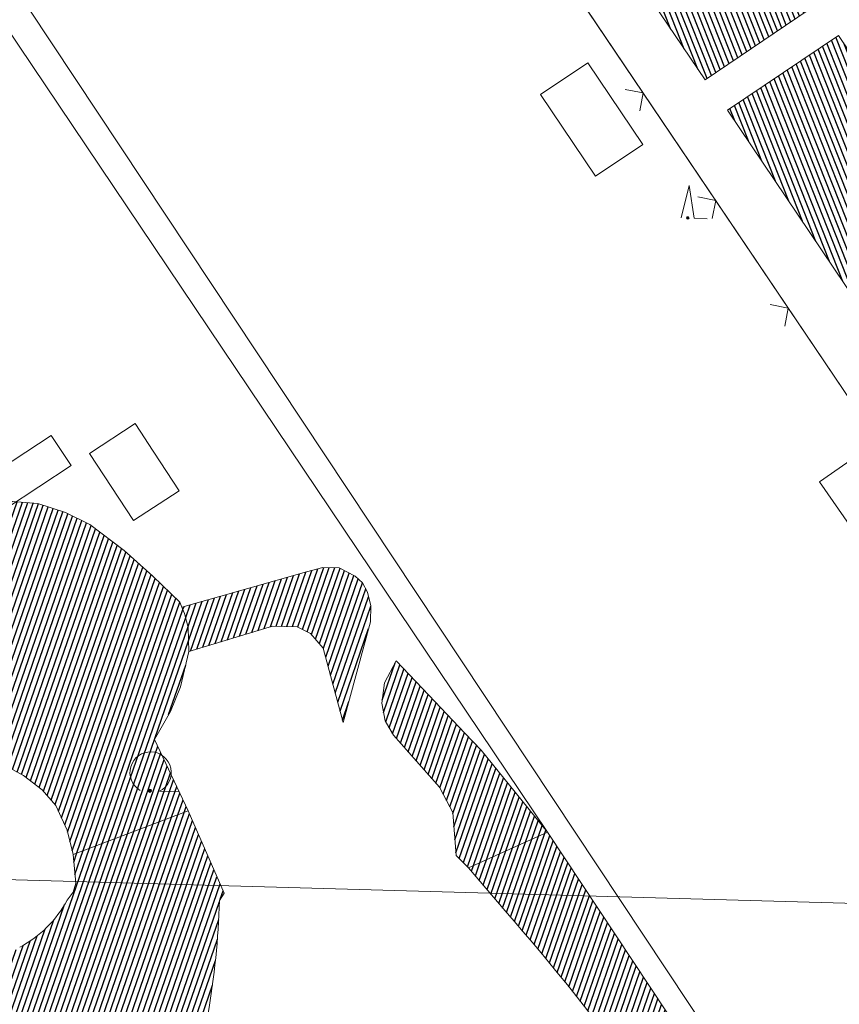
# Model space of a CAD drawing. Header units: metres. Extents: x 345144 to 348639, y 5629211 to 5635235.
# Tile 933 of 1056: x 347504 to 347535, y 5630944 to 5630982. Entities that reach past the tile are written whole.
import ezdxf

# ---------------------------------------------------------------- set-up
doc = ezdxf.new("R2010")
doc.units = ezdxf.units.M
doc.header["$MEASUREMENT"] = 0
for name, color, linetype in [('028 Geländeform', 7, 'Continuous'), ('081-083 Topographie', 7, 'Continuous'), ('ALLG Pseudo-Topographie', 7, 'Continuous'), ('AX Flurstück', 7, 'Continuous'), ('AX Gebäude', 7, 'Continuous'), ('Blatt', 7, 'Continuous'), ('Definitionslinie', 7, 'Continuous')]:
    doc.layers.add(name, color=color, linetype=linetype)
pattern_1 = [(250.9552151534, (0, 0), (0.1890527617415, -0.065261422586), [])]
pattern_2 = [(111.5294117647, (0, 0), (-0.186045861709, -0.07339575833), [])]

# ---------------------------------------------------------------- blocks, each defined once
blk = doc.blocks.new('alk_7100_nrwx2')
at = {"true_color": 0x2e2e2e}
h = blk.add_hatch(color=250, dxfattribs=at)
edge = h.paths.add_edge_path(flags=0)
edge.add_arc((0.024073, -0.597267), 0.057254, 180, 360, ccw=False)
edge.add_arc((0.024073, -0.597267), 0.057255, 0, 180, ccw=False)
at = {"color": 250, "lineweight": 5, "true_color": 0x2e2e2e, "flags": 128}
blk.add_lwpolyline([(0.349382, -0.597267), (1, -0.597267)], dxfattribs=at)
at = {"color": 250, "lineweight": 5, "true_color": 0x2e2e2e}
for centre, radius, start, end in [((0.024073, 0.012362), 0.690995, -61.9148169, -118.0851831), ((0.024073, -0.597267), 0.057255, 0, 180), ((0.024073, -0.597267), 0.057254, 180, 0)]:
    blk.add_arc(centre, radius, start, end, dxfattribs=at)
blk = doc.blocks.new('alk_7200_nrwx2')
at = {"true_color": 0x2e2e2e}
h = blk.add_hatch(color=250, dxfattribs=at)
edge = h.paths.add_edge_path(flags=0)
edge.add_arc((-0.020544, -0.388118), 0.055525, 180, 360, ccw=False)
edge.add_arc((-0.020544, -0.388118), 0.055525, 0, 180, ccw=False)
at = {"color": 250, "lineweight": 5, "true_color": 0x2e2e2e, "flags": 128}
blk.add_lwpolyline([(-0.298168, -0.388118), (-0.020544, 1), (0.257079, -0.388118), (0.812326, -0.388118)], dxfattribs=at)
blk.add_lwpolyline([(-0.298168, -0.388118), (-0.020544, 1), (0.257079, -0.388118), (0.812326, -0.388118)], dxfattribs=at)
at = {"color": 250, "lineweight": 5, "true_color": 0x2e2e2e}
for start, end in [(0, 180), (180, 0)]:
    blk.add_arc((-0.020544, -0.388118), 0.055525, start, end, dxfattribs=at)

msp = doc.modelspace()

# ---------------------------------------------------------------- hatches: boundary and pattern name
at = {"layer": '028 Geländeform', "true_color": 0xb27500}
h = msp.add_hatch(dxfattribs=at)
h.set_pattern_fill('_USER', color=44, scale=0.2, angle=250.9552152, style=0, pattern_type=0)
h.set_pattern_definition(pattern_1)
h.paths.add_polyline_path([(347510.068, 5630950.999), (347505.627, 5630949.32), (347505.627, 5630949.32), (347505.401, 5630950.251), (347505.401, 5630950.251), (347504.97, 5630951.208), (347504.97, 5630951.208), (347504.444, 5630951.808), (347504.444, 5630951.808), (347503.718, 5630952.364), (347503.718, 5630952.364), (347502.627, 5630952.953), (347502.627, 5630952.953), (347501.918, 5630953.146), (347501.918, 5630953.146), (347500.766, 5630953.149), (347500.766, 5630953.149), (347499.862, 5630952.688), (347499.862, 5630952.688), (347499.156, 5630952.03), (347499.156, 5630952.03), (347498.375, 5630950.95), (347498.375, 5630950.95), (347497.767, 5630949.771), (347497.767, 5630949.771), (347497.555, 5630948.814), (347497.555, 5630948.814), (347485.384, 5630949.787), (347485.384, 5630949.787), (347485.039, 5630950.514), (347485.039, 5630950.514), (347485.127, 5630951.418), (347485.127, 5630951.418), (347485.687, 5630952.662), (347485.687, 5630952.662), (347488.07, 5630955.76), (347488.07, 5630955.76), (347488.751, 5630956.439), (347488.751, 5630956.439), (347490.608, 5630958.089), (347490.608, 5630958.089), (347492.637, 5630959.575), (347492.637, 5630959.575), (347494.934, 5630960.948), (347494.934, 5630960.948), (347497.7, 5630962.126), (347497.7, 5630962.126), (347498.881, 5630962.565), (347498.881, 5630962.565), (347500.435, 5630962.93), (347500.435, 5630962.93), (347501.609, 5630963.037), (347501.609, 5630963.037), (347502.833, 5630962.967), (347502.833, 5630962.967), (347504.268, 5630962.855), (347504.268, 5630962.855), (347505.335, 5630962.502), (347505.335, 5630962.502), (347506.271, 5630962.042), (347506.271, 5630962.042), (347507.593, 5630961.037), (347507.593, 5630961.037), (347508.703, 5630960.05), (347508.703, 5630960.05), (347509.744, 5630959.05), (347509.744, 5630959.05), (347509.824, 5630958.86), (347509.824, 5630958.86), (347509.928, 5630958.61), (347509.928, 5630958.61), (347510.07, 5630958.071), (347510.07, 5630958.071), (347510.093, 5630957.143), (347510.093, 5630957.143), (347509.772, 5630955.776), (347509.772, 5630955.776), (347509.381, 5630954.835), (347509.381, 5630954.835), (347508.773, 5630953.758), (347508.773, 5630953.758)], flags=0)
h = msp.add_hatch(dxfattribs=at)
h.set_pattern_fill('_USER', color=44, scale=0.2, angle=250.9552152, style=0, pattern_type=0)
h.set_pattern_definition(pattern_1)
h.paths.add_polyline_path([(347510.093, 5630957.143), (347510.07, 5630958.071), (347510.07, 5630958.071), (347509.928, 5630958.61), (347509.928, 5630958.61), (347509.824, 5630958.86), (347509.824, 5630958.86), (347511.318, 5630959.283), (347511.318, 5630959.283), (347514.625, 5630960.217), (347514.625, 5630960.217), (347515.256, 5630960.383), (347515.256, 5630960.383), (347515.882, 5630960.375), (347515.882, 5630960.375), (347516.494, 5630960.052), (347516.494, 5630960.052), (347516.784, 5630959.791), (347516.784, 5630959.791), (347516.972, 5630959.436), (347516.972, 5630959.436), (347517.103, 5630958.899), (347517.103, 5630958.899), (347517.087, 5630958.293), (347517.087, 5630958.293), (347516.036, 5630954.402), (347516.036, 5630954.402), (347515.272, 5630957.279), (347515.272, 5630957.279), (347514.784, 5630957.836), (347514.784, 5630957.836), (347514.27, 5630958.098), (347514.27, 5630958.098), (347513.309, 5630958.121), (347513.309, 5630958.121)], flags=0)
h = msp.add_hatch(dxfattribs=at)
h.set_pattern_fill('_USER', color=44, scale=0.2, angle=250.9552152, style=0, pattern_type=0)
h.set_pattern_definition(pattern_1)
h.paths.add_polyline_path([(347523.909, 5630950.18), (347520.87, 5630948.807), (347520.87, 5630948.807), (347520.385, 5630949.286), (347520.385, 5630949.286), (347520.262, 5630950.944), (347520.262, 5630950.944), (347519.745, 5630951.911), (347519.745, 5630951.911), (347517.972, 5630953.922), (347517.972, 5630953.922), (347517.649, 5630954.474), (347517.649, 5630954.474), (347517.53, 5630955.147), (347517.53, 5630955.147), (347517.625, 5630955.932), (347517.625, 5630955.932), (347518.081, 5630956.782), (347518.081, 5630956.782), (347519.337, 5630955.46), (347519.337, 5630955.46), (347520.723, 5630954.001), (347520.723, 5630954.001), (347521.355, 5630953.335), (347521.355, 5630953.335), (347522.443, 5630951.99), (347522.443, 5630951.99)], flags=0)
h = msp.add_hatch(dxfattribs=at)
h.set_pattern_fill('_USER', color=44, scale=0.2, angle=250.9552152, style=0, pattern_type=0)
h.set_pattern_definition(pattern_1)
edge = h.paths.add_edge_path(flags=0)
edge.add_line((347485.384, 5630949.787), (347497.555, 5630948.814))
edge.add_line((347497.555, 5630948.814), (347497.555, 5630948.814))
edge.add_line((347497.555, 5630948.814), (347497.451, 5630948.083))
edge.add_line((347497.451, 5630948.083), (347497.451, 5630948.083))
edge.add_line((347497.451, 5630948.083), (347497.559, 5630947.829))
edge.add_arc((347501.887, 5630949.148), 4.524527, 196.9491089, 244.086331)
edge.add_arc((347501.029, 5630949.322), 4.388076, 255.2258659, 305.4208376)
edge.add_line((347503.573, 5630945.745), (347503.7215, 5630945.824125))
edge.add_line((347503.7215, 5630945.824125), (347503.861406, 5630945.911891))
edge.add_line((347503.861406, 5630945.911891), (347504.001313, 5630945.999656))
edge.add_line((347504.001313, 5630945.999656), (347504.132625, 5630946.096063))
edge.add_line((347504.132625, 5630946.096063), (347504.263937, 5630946.192469))
edge.add_line((347504.263937, 5630946.192469), (347504.386656, 5630946.297516))
edge.add_line((347504.386656, 5630946.297516), (347504.509375, 5630946.402563))
edge.add_line((347504.509375, 5630946.402563), (347504.6235, 5630946.51625))
edge.add_line((347504.6235, 5630946.51625), (347504.737625, 5630946.629938))
edge.add_line((347504.737625, 5630946.629938), (347504.843156, 5630946.752266))
edge.add_line((347504.843156, 5630946.752266), (347504.948688, 5630946.874594))
edge.add_line((347504.948688, 5630946.874594), (347505.045625, 5630947.005563))
edge.add_line((347505.045625, 5630947.005563), (347505.142563, 5630947.136531))
edge.add_line((347505.142563, 5630947.136531), (347505.230906, 5630947.276141))
edge.add_line((347505.230906, 5630947.276141), (347505.31925, 5630947.41575))
edge.add_line((347505.31925, 5630947.41575), (347505.399, 5630947.564))
edge.add_line((347505.399, 5630947.564), (347505.399, 5630947.564))
edge.add_line((347505.399, 5630947.564), (347505.631, 5630947.872))
edge.add_line((347505.631, 5630947.872), (347505.631, 5630947.872))
edge.add_line((347505.631, 5630947.872), (347505.737, 5630948.208))
edge.add_line((347505.737, 5630948.208), (347505.737, 5630948.208))
edge.add_line((347505.737, 5630948.208), (347505.627, 5630949.32))
edge.add_line((347505.627, 5630949.32), (347505.627, 5630949.32))
edge.add_line((347505.627, 5630949.32), (347510.068, 5630950.999))
edge.add_line((347510.068, 5630950.999), (347510.068, 5630950.999))
edge.add_line((347510.068, 5630950.999), (347511.446, 5630947.833))
edge.add_line((347511.446, 5630947.833), (347511.446, 5630947.833))
edge.add_line((347511.446, 5630947.833), (347511.269, 5630947.549))
edge.add_line((347511.269, 5630947.549), (347511.269, 5630947.549))
edge.add_line((347511.269, 5630947.549), (347511.261125, 5630947.2715))
edge.add_line((347511.261125, 5630947.2715), (347511.24825, 5630946.994516))
edge.add_line((347511.24825, 5630946.994516), (347511.235375, 5630946.717531))
edge.add_line((347511.235375, 5630946.717531), (347511.2175, 5630946.441063))
edge.add_line((347511.2175, 5630946.441063), (347511.199625, 5630946.164594))
edge.add_line((347511.199625, 5630946.164594), (347511.17675, 5630945.888641))
edge.add_line((347511.17675, 5630945.888641), (347511.153875, 5630945.612688))
edge.add_line((347511.153875, 5630945.612688), (347511.126, 5630945.33725))
edge.add_line((347511.126, 5630945.33725), (347511.098125, 5630945.061813))
edge.add_line((347511.098125, 5630945.061813), (347511.06525, 5630944.786891))
edge.add_line((347511.06525, 5630944.786891), (347511.032375, 5630944.511969))
edge.add_line((347511.032375, 5630944.511969), (347510.9945, 5630944.237563))
edge.add_line((347510.9945, 5630944.237563), (347510.956625, 5630943.963156))
edge.add_line((347510.956625, 5630943.963156), (347510.91375, 5630943.689266))
edge.add_line((347510.91375, 5630943.689266), (347510.870875, 5630943.415375))
edge.add_line((347510.870875, 5630943.415375), (347510.823, 5630943.142))
edge.add_line((347510.823, 5630943.142), (347510.823, 5630943.142))
edge.add_line((347510.823, 5630943.142), (347510.758625, 5630942.876125))
edge.add_line((347510.758625, 5630942.876125), (347510.680234, 5630942.617344))
edge.add_line((347510.680234, 5630942.617344), (347510.601844, 5630942.358562))
edge.add_line((347510.601844, 5630942.358562), (347510.509438, 5630942.106875))
edge.add_line((347510.509438, 5630942.106875), (347510.417031, 5630941.855188))
edge.add_line((347510.417031, 5630941.855188), (347510.310609, 5630941.610594))
edge.add_line((347510.310609, 5630941.610594), (347510.204188, 5630941.366))
edge.add_line((347510.204188, 5630941.366), (347510.08375, 5630941.1285))
edge.add_line((347510.08375, 5630941.1285), (347509.963313, 5630940.891))
edge.add_line((347509.963313, 5630940.891), (347509.828859, 5630940.660594))
edge.add_line((347509.828859, 5630940.660594), (347509.694406, 5630940.430188))
edge.add_line((347509.694406, 5630940.430188), (347509.545937, 5630940.206875))
edge.add_line((347509.545937, 5630940.206875), (347509.397469, 5630939.983563))
edge.add_line((347509.397469, 5630939.983563), (347509.234984, 5630939.767344))
edge.add_line((347509.234984, 5630939.767344), (347509.0725, 5630939.551125))
edge.add_line((347509.0725, 5630939.551125), (347508.896, 5630939.342))
edge.add_line((347508.896, 5630939.342), (347508.896, 5630939.342))
edge.add_line((347508.896, 5630939.342), (347508.746, 5630936.821))
edge.add_line((347508.746, 5630936.821), (347508.746, 5630936.821))
edge.add_line((347508.746, 5630936.821), (347508.491875, 5630936.823875))
edge.add_line((347508.491875, 5630936.823875), (347508.238187, 5630936.820969))
edge.add_line((347508.238187, 5630936.820969), (347507.9845, 5630936.818063))
edge.add_line((347507.9845, 5630936.818063), (347507.73125, 5630936.809375))
edge.add_line((347507.73125, 5630936.809375), (347507.478, 5630936.800688))
edge.add_line((347507.478, 5630936.800688), (347507.225188, 5630936.786219))
edge.add_line((347507.225188, 5630936.786219), (347506.972375, 5630936.77175))
edge.add_line((347506.972375, 5630936.77175), (347506.72, 5630936.7515))
edge.add_line((347506.72, 5630936.7515), (347506.467625, 5630936.73125))
edge.add_line((347506.467625, 5630936.73125), (347506.215687, 5630936.705219))
edge.add_line((347506.215687, 5630936.705219), (347505.96375, 5630936.679188))
edge.add_line((347505.96375, 5630936.679188), (347505.71225, 5630936.647375))
edge.add_line((347505.71225, 5630936.647375), (347505.46075, 5630936.615563))
edge.add_line((347505.46075, 5630936.615563), (347505.209687, 5630936.577969))
edge.add_line((347505.209687, 5630936.577969), (347504.958625, 5630936.540375))
edge.add_line((347504.958625, 5630936.540375), (347504.708, 5630936.497))
edge.add_line((347504.708, 5630936.497), (347504.708, 5630936.497))
edge.add_line((347504.708, 5630936.497), (347504.44775, 5630936.498375))
edge.add_line((347504.44775, 5630936.498375), (347504.191625, 5630936.48375))
edge.add_line((347504.191625, 5630936.48375), (347503.9355, 5630936.469125))
edge.add_line((347503.9355, 5630936.469125), (347503.6835, 5630936.4385))
edge.add_line((347503.6835, 5630936.4385), (347503.4315, 5630936.407875))
edge.add_line((347503.4315, 5630936.407875), (347503.183625, 5630936.36125))
edge.add_line((347503.183625, 5630936.36125), (347502.93575, 5630936.314625))
edge.add_line((347502.93575, 5630936.314625), (347502.692, 5630936.252))
edge.add_line((347502.692, 5630936.252), (347502.44825, 5630936.189375))
edge.add_line((347502.44825, 5630936.189375), (347502.208625, 5630936.11075))
edge.add_line((347502.208625, 5630936.11075), (347501.969, 5630936.032125))
edge.add_line((347501.969, 5630936.032125), (347501.7335, 5630935.9375))
edge.add_line((347501.7335, 5630935.9375), (347501.498, 5630935.842875))
edge.add_line((347501.498, 5630935.842875), (347501.266625, 5630935.73225))
edge.add_line((347501.266625, 5630935.73225), (347501.03525, 5630935.621625))
edge.add_line((347501.03525, 5630935.621625), (347500.808, 5630935.495))
edge.add_line((347500.808, 5630935.495), (347500.808, 5630935.495))
edge.add_line((347500.808, 5630935.495), (347500.61425, 5630935.45875))
edge.add_line((347500.61425, 5630935.45875), (347500.421172, 5630935.434234))
edge.add_line((347500.421172, 5630935.434234), (347500.228094, 5630935.409719))
edge.add_line((347500.228094, 5630935.409719), (347500.035688, 5630935.396938))
edge.add_line((347500.035688, 5630935.396938), (347499.843281, 5630935.384156))
edge.add_line((347499.843281, 5630935.384156), (347499.651547, 5630935.383109))
edge.add_line((347499.651547, 5630935.383109), (347499.459813, 5630935.382063))
edge.add_line((347499.459813, 5630935.382063), (347499.26875, 5630935.39275))
edge.add_line((347499.26875, 5630935.39275), (347499.077688, 5630935.403437))
edge.add_line((347499.077688, 5630935.403437), (347498.887297, 5630935.425859))
edge.add_line((347498.887297, 5630935.425859), (347498.696906, 5630935.448281))
edge.add_line((347498.696906, 5630935.448281), (347498.507188, 5630935.482438))
edge.add_line((347498.507188, 5630935.482438), (347498.317469, 5630935.516594))
edge.add_line((347498.317469, 5630935.516594), (347498.128422, 5630935.562484))
edge.add_line((347498.128422, 5630935.562484), (347497.939375, 5630935.608375))
edge.add_line((347497.939375, 5630935.608375), (347497.751, 5630935.666))
edge.add_line((347497.751, 5630935.666), (347497.751, 5630935.666))
edge.add_line((347497.751, 5630935.666), (347497.307875, 5630935.790625))
edge.add_line((347497.307875, 5630935.790625), (347496.880812, 5630935.941703))
edge.add_line((347496.880812, 5630935.941703), (347496.45375, 5630936.092781))
edge.add_line((347496.45375, 5630936.092781), (347496.04275, 5630936.270312))
edge.add_line((347496.04275, 5630936.270312), (347495.63175, 5630936.447844))
edge.add_line((347495.63175, 5630936.447844), (347495.236812, 5630936.651828))
edge.add_line((347495.236812, 5630936.651828), (347494.841875, 5630936.855812))
edge.add_line((347494.841875, 5630936.855812), (347494.463, 5630937.08625))
edge.add_line((347494.463, 5630937.08625), (347494.084125, 5630937.316688))
edge.add_line((347494.084125, 5630937.316688), (347493.721312, 5630937.573578))
edge.add_line((347493.721312, 5630937.573578), (347493.3585, 5630937.830469))
edge.add_line((347493.3585, 5630937.830469), (347493.01175, 5630938.113813))
edge.add_line((347493.01175, 5630938.113813), (347492.665, 5630938.397156))
edge.add_line((347492.665, 5630938.397156), (347492.334313, 5630938.706953))
edge.add_line((347492.334313, 5630938.706953), (347492.003625, 5630939.01675))
edge.add_line((347492.003625, 5630939.01675), (347491.689, 5630939.353))
edge.add_line((347491.689, 5630939.353), (347491.689, 5630939.353))
edge.add_line((347491.689, 5630939.353), (347491.5615, 5630939.469375))
edge.add_line((347491.5615, 5630939.469375), (347491.439047, 5630939.589828))
edge.add_line((347491.439047, 5630939.589828), (347491.316594, 5630939.710281))
edge.add_line((347491.316594, 5630939.710281), (347491.199188, 5630939.834813))
edge.add_line((347491.199188, 5630939.834813), (347491.081781, 5630939.959344))
edge.add_line((347491.081781, 5630939.959344), (347490.969422, 5630940.087953))
edge.add_line((347490.969422, 5630940.087953), (347490.857062, 5630940.216563))
edge.add_line((347490.857062, 5630940.216563), (347490.74975, 5630940.34925))
edge.add_line((347490.74975, 5630940.34925), (347490.642438, 5630940.481938))
edge.add_line((347490.642438, 5630940.481938), (347490.540172, 5630940.618703))
edge.add_line((347490.540172, 5630940.618703), (347490.437906, 5630940.755469))
edge.add_line((347490.437906, 5630940.755469), (347490.340688, 5630940.896312))
edge.add_line((347490.340688, 5630940.896312), (347490.243469, 5630941.037156))
edge.add_line((347490.243469, 5630941.037156), (347490.151297, 5630941.182078))
edge.add_line((347490.151297, 5630941.182078), (347490.059125, 5630941.327))
edge.add_line((347490.059125, 5630941.327), (347489.972, 5630941.476))
edge.add_line((347489.972, 5630941.476), (347489.972, 5630941.476))
edge.add_line((347489.972, 5630941.476), (347489.720625, 5630941.914625))
edge.add_line((347489.720625, 5630941.914625), (347489.469141, 5630942.353219))
edge.add_line((347489.469141, 5630942.353219), (347489.217656, 5630942.791813))
edge.add_line((347489.217656, 5630942.791813), (347488.966062, 5630943.230375))
edge.add_line((347488.966062, 5630943.230375), (347488.714469, 5630943.668938))
edge.add_line((347488.714469, 5630943.668938), (347488.462766, 5630944.107469))
edge.add_line((347488.462766, 5630944.107469), (347488.211063, 5630944.546))
edge.add_line((347488.211063, 5630944.546), (347487.95925, 5630944.9845))
edge.add_line((347487.95925, 5630944.9845), (347487.707438, 5630945.423))
edge.add_line((347487.707438, 5630945.423), (347487.455516, 5630945.861469))
edge.add_line((347487.455516, 5630945.861469), (347487.203594, 5630946.299938))
edge.add_line((347487.203594, 5630946.299938), (347486.951563, 5630946.738375))
edge.add_line((347486.951563, 5630946.738375), (347486.699531, 5630947.176813))
edge.add_line((347486.699531, 5630947.176813), (347486.447391, 5630947.615219))
edge.add_line((347486.447391, 5630947.615219), (347486.19525, 5630948.053625))
edge.add_line((347486.19525, 5630948.053625), (347485.943, 5630948.492))
edge.add_line((347485.943, 5630948.492), (347485.943, 5630948.492))
edge.add_line((347485.943, 5630948.492), (347485.689, 5630948.908))
edge.add_line((347485.689, 5630948.908), (347485.689, 5630948.908))
edge.add_line((347485.689, 5630948.908), (347485.384, 5630949.787))
h = msp.add_hatch(dxfattribs=at)
h.set_pattern_fill('_USER', color=44, scale=0.2, angle=250.9552152, style=0, pattern_type=0)
h.set_pattern_definition(pattern_1)
h.paths.add_polyline_path([(347531.116, 5630939.294), (347527.937, 5630939.444), (347527.937, 5630939.444), (347527.93925, 5630939.517875), (347527.934922, 5630939.58925), (347527.930594, 5630939.660625), (347527.919688, 5630939.7295), (347527.908781, 5630939.798375), (347527.891297, 5630939.86475), (347527.873813, 5630939.931125), (347527.84975, 5630939.995), (347527.825687, 5630940.058875), (347527.795047, 5630940.12025), (347527.764406, 5630940.181625), (347527.727188, 5630940.2405), (347527.689969, 5630940.299375), (347527.646172, 5630940.35575), (347527.602375, 5630940.412125), (347527.552, 5630940.466), (347527.552, 5630940.466), (347527.245125, 5630940.901375), (347526.932531, 5630941.332203), (347526.619938, 5630941.763031), (347526.301625, 5630942.189312), (347525.983312, 5630942.615594), (347525.659281, 5630943.037328), (347525.33525, 5630943.459063), (347525.0055, 5630943.87625), (347524.67575, 5630944.293438), (347524.340281, 5630944.706078), (347524.004813, 5630945.118719), (347523.663625, 5630945.526813), (347523.322438, 5630945.934906), (347522.975531, 5630946.338453), (347522.628625, 5630946.742), (347522.276, 5630947.141), (347522.276, 5630947.141), (347520.87, 5630948.807), (347520.87, 5630948.807), (347523.909, 5630950.18), (347523.909, 5630950.18)], flags=0)
at = {"layer": 'AX Gebäude', "true_color": 0x4f4f4f}
h = msp.add_hatch(dxfattribs=at)
h.set_pattern_fill('_USER', color=251, scale=0.2, angle=111.5294118, style=0, pattern_type=0)
h.set_pattern_definition(pattern_2)
h.paths.add_polyline_path([(347511.275, 5631016.466), (347534.436, 5630982.19), (347529.981, 5630979.18), (347506.819, 5631013.455)], flags=0)
h = msp.add_hatch(dxfattribs=at)
h.set_pattern_fill('_USER', color=251, scale=0.2, angle=111.5294118, style=0, pattern_type=0)
h.set_pattern_definition(pattern_2)
h.paths.add_polyline_path([(347535.126, 5630980.894), (347545.544, 5630965.4), (347541.268, 5630962.525), (347530.85, 5630978.019)], flags=0)

# ---------------------------------------------------------------- linework, layer by layer
at = {"layer": '081-083 Topographie', "color": 7, "linetype": 'Continuous', "lineweight": 5, "flags": 128}
for points in [[(347496.945, 5631024.093), (347503.398, 5631013.922), (347503.398, 5631013.922), (347504.072, 5631012.841), (347504.072, 5631012.841), (347518.103, 5630992.722), (347518.103, 5630992.722), (347518.803, 5630991.738), (347518.803, 5630991.738), (347536.397, 5630965.622), (347536.397, 5630965.622), (347544.186, 5630954.318), (347544.186, 5630954.318), (347550.23, 5630945.778)], [(347597.245, 5630959.852), (347575.53, 5630944.069), (347575.53, 5630944.069), (347558.451, 5630932.096), (347558.451, 5630932.096), (347540.497, 5630920.936), (347540.497, 5630920.936), (347535.714, 5630928.421), (347535.714, 5630928.421), (347538.319, 5630930.06), (347538.319, 5630930.06), (347534.627, 5630935.627), (347534.627, 5630935.627), (347503.932, 5630981.911), (347503.932, 5630981.911), (347518.803, 5630991.738)], [(347473.809, 5630962.398), (347502.997, 5630981.302), (347502.997, 5630981.302), (347523.909, 5630950.18)]]:
    msp.add_lwpolyline(points, dxfattribs=at)
at = {"layer": 'ALLG Pseudo-Topographie', "color": 7, "linetype": 'Continuous', "lineweight": 5, "flags": 128}
for points in [[(347525.469, 5630979.844), (347527.586, 5630976.689), (347525.759, 5630975.464), (347523.642, 5630978.619), (347525.469, 5630979.844)], [(347506.265, 5630964.778), (347508.02, 5630965.929), (347508.405, 5630965.344), (347508.501, 5630965.197), (347509.719, 5630963.341), (347507.963, 5630962.189), (347506.265, 5630964.778)], [(347505.554, 5630964.31), (347504.786, 5630965.477), (347502.294, 5630963.841), (347503.062, 5630962.671), (347505.554, 5630964.31)], [(347536.034, 5630964.828), (347534.393, 5630963.686), (347535.656, 5630961.868), (347537.298, 5630963.009), (347536.034, 5630964.828)]]:
    msp.add_lwpolyline(points, dxfattribs=at)
at = {"layer": 'AX Flurstück', "color": 8, "linetype": 'Continuous', "lineweight": 13, "true_color": 0x808080, "flags": 128}
for points in [[(347506.231, 5631030.26), (347533.332, 5630989.923), (347558.979, 5630951.746), (347558.24, 5630951.045), (347551.507, 5630943.944), (347550.231, 5630945.777), (347536.397, 5630965.622), (347496.945, 5631024.093), (347506.231, 5631030.26)], [(347524.36, 5630928.996), (347489.869, 5630907.133), (347487.961, 5630910.115), (347465.529, 5630895.851), (347417.195, 5630971.129), (347433.338, 5630981.676), (347449.856, 5630992.707), (347450.226, 5630992.954), (347452.54, 5630994.567), (347455.973, 5630996.883), (347496.945, 5631024.093), (347536.397, 5630965.622), (347550.231, 5630945.777), (347524.36, 5630928.996)]]:
    msp.add_lwpolyline(points, dxfattribs=at)
at = {"layer": 'AX Gebäude', "color": 7, "linetype": 'Continuous', "lineweight": 5, "flags": 128}
for points in [[(347511.275, 5631016.466), (347534.436, 5630982.19), (347529.981, 5630979.18), (347506.819, 5631013.455), (347511.275, 5631016.466)], [(347535.126, 5630980.894), (347545.544, 5630965.4), (347541.268, 5630962.525), (347530.85, 5630978.019), (347535.126, 5630980.894)]]:
    msp.add_lwpolyline(points, dxfattribs=at)
at = {"layer": 'Blatt', "color": 205, "linetype": 'Continuous', "lineweight": 5, "true_color": 0x873099, "flags": 128}
for points in [[(347374.708, 5630951.97), (347381.745, 5631201.846), (347881.503, 5631187.771), (347874.464, 5630937.896), (347374.708, 5630951.97)], [(347367.669, 5630702.092), (347374.708, 5630951.97), (347874.464, 5630937.896), (347867.426, 5630688.019), (347367.669, 5630702.092)]]:
    msp.add_lwpolyline(points, dxfattribs=at)
at = {"layer": 'Definitionslinie', "color": 7, "linetype": 'Continuous', "lineweight": 5, "flags": 128}
for points in [[(347518.803, 5630991.738), (347536.397, 5630965.622)], [(347503.932, 5630981.911), (347534.627, 5630935.627), (347534.627, 5630935.627), (347538.319, 5630930.06)], [(347502.997, 5630981.302), (347523.909, 5630950.18)], [(347527.465, 5630977.986), (347527.6, 5630978.68), (347526.906, 5630978.815)], [(347527.465, 5630977.986), (347527.6, 5630978.68), (347526.906, 5630978.815)], [(347530.258, 5630973.839), (347530.394, 5630974.533), (347529.7, 5630974.669)], [(347530.258, 5630973.839), (347530.394, 5630974.533), (347529.7, 5630974.669)], [(347533.052, 5630969.692), (347533.187, 5630970.386), (347532.493, 5630970.522)], [(347533.052, 5630969.692), (347533.187, 5630970.386), (347532.493, 5630970.522)]]:
    msp.add_lwpolyline(points, dxfattribs=at)
at = {"layer": 'Definitionslinie', "color": 44, "linetype": 'Continuous', "lineweight": 5, "true_color": 0xb27500, "flags": 128}
for points in [[(347502.833, 5630962.967), (347504.268, 5630962.855)], [(347504.268, 5630962.855), (347505.335, 5630962.502)], [(347505.335, 5630962.502), (347506.271, 5630962.042)], [(347506.271, 5630962.042), (347507.593, 5630961.037)], [(347507.593, 5630961.037), (347508.703, 5630960.05)], [(347508.703, 5630960.05), (347509.744, 5630959.05)], [(347511.318, 5630959.283), (347514.625, 5630960.217)], [(347514.625, 5630960.217), (347515.256, 5630960.383)], [(347515.256, 5630960.383), (347515.882, 5630960.375)], [(347515.882, 5630960.375), (347516.494, 5630960.052)], [(347516.494, 5630960.052), (347516.784, 5630959.791)], [(347516.784, 5630959.791), (347516.972, 5630959.436)], [(347509.824, 5630958.86), (347511.318, 5630959.283)], [(347516.972, 5630959.436), (347517.103, 5630958.899)], [(347509.744, 5630959.05), (347509.824, 5630958.86)], [(347517.103, 5630958.899), (347517.087, 5630958.293)], [(347509.824, 5630958.86), (347509.928, 5630958.61)], [(347509.824, 5630958.86), (347509.928, 5630958.61)], [(347509.928, 5630958.61), (347510.07, 5630958.071)], [(347509.928, 5630958.61), (347510.07, 5630958.071)], [(347516.036, 5630954.402), (347517.087, 5630958.293)], [(347510.07, 5630958.071), (347510.093, 5630957.143)], [(347510.07, 5630958.071), (347510.093, 5630957.143)], [(347510.093, 5630957.143), (347513.309, 5630958.121)], [(347513.309, 5630958.121), (347514.27, 5630958.098)], [(347514.27, 5630958.098), (347514.784, 5630957.836)], [(347514.784, 5630957.836), (347515.272, 5630957.279)], [(347509.772, 5630955.776), (347510.093, 5630957.143)], [(347515.272, 5630957.279), (347516.036, 5630954.402)], [(347517.625, 5630955.932), (347518.081, 5630956.782)], [(347518.081, 5630956.782), (347519.337, 5630955.46)], [(347517.53, 5630955.147), (347517.625, 5630955.932)], [(347509.381, 5630954.835), (347509.772, 5630955.776)], [(347517.53, 5630955.147), (347517.649, 5630954.474)], [(347519.337, 5630955.46), (347520.723, 5630954.001)], [(347508.773, 5630953.758), (347509.381, 5630954.835)], [(347517.649, 5630954.474), (347517.972, 5630953.922)], [(347520.723, 5630954.001), (347521.355, 5630953.335)], [(347508.773, 5630953.758), (347510.068, 5630950.999)], [(347517.972, 5630953.922), (347519.745, 5630951.911)], [(347521.355, 5630953.335), (347522.443, 5630951.99)], [(347502.627, 5630952.953), (347503.718, 5630952.364)], [(347503.718, 5630952.364), (347504.444, 5630951.808)], [(347504.444, 5630951.808), (347504.97, 5630951.208)], [(347519.745, 5630951.911), (347520.262, 5630950.944)], [(347522.443, 5630951.99), (347523.909, 5630950.18)], [(347504.97, 5630951.208), (347505.401, 5630950.251)], [(347505.627, 5630949.32), (347510.068, 5630950.999)], [(347505.627, 5630949.32), (347510.068, 5630950.999)], [(347510.068, 5630950.999), (347511.446, 5630947.833)], [(347520.262, 5630950.944), (347520.385, 5630949.286)], [(347505.401, 5630950.251), (347505.627, 5630949.32)], [(347520.87, 5630948.807), (347523.909, 5630950.18)], [(347520.87, 5630948.807), (347523.909, 5630950.18)], [(347523.909, 5630950.18), (347531.116, 5630939.294)], [(347505.627, 5630949.32), (347505.737, 5630948.208)], [(347520.385, 5630949.286), (347520.87, 5630948.807)], [(347520.87, 5630948.807), (347522.276, 5630947.141)], [(347505.631, 5630947.872), (347505.737, 5630948.208)], [(347503.573, 5630945.745), (347503.7215, 5630945.824125), (347503.861406, 5630945.911891), (347504.001313, 5630945.999656), (347504.132625, 5630946.096063), (347504.263937, 5630946.192469), (347504.386656, 5630946.297516), (347504.509375, 5630946.402563), (347504.6235, 5630946.51625), (347504.737625, 5630946.629938), (347504.843156, 5630946.752266), (347504.948688, 5630946.874594), (347505.045625, 5630947.005563), (347505.142563, 5630947.136531), (347505.230906, 5630947.276141), (347505.31925, 5630947.41575), (347505.399, 5630947.564)], [(347505.399, 5630947.564), (347505.631, 5630947.872)], [(347510.823, 5630943.142), (347510.870875, 5630943.415375), (347510.91375, 5630943.689266), (347510.956625, 5630943.963156), (347510.9945, 5630944.237563), (347511.032375, 5630944.511969), (347511.06525, 5630944.786891), (347511.098125, 5630945.061813), (347511.126, 5630945.33725), (347511.153875, 5630945.612688), (347511.17675, 5630945.888641), (347511.199625, 5630946.164594), (347511.2175, 5630946.441063), (347511.235375, 5630946.717531), (347511.24825, 5630946.994516), (347511.261125, 5630947.2715), (347511.269, 5630947.549)], [(347511.269, 5630947.549), (347511.446, 5630947.833)], [(347522.276, 5630947.141), (347522.628625, 5630946.742), (347522.975531, 5630946.338453), (347523.322438, 5630945.934906), (347523.663625, 5630945.526813), (347524.004813, 5630945.118719), (347524.340281, 5630944.706078), (347524.67575, 5630944.293438), (347525.0055, 5630943.87625), (347525.33525, 5630943.459063), (347525.659281, 5630943.037328), (347525.983312, 5630942.615594), (347526.301625, 5630942.189312), (347526.619938, 5630941.763031), (347526.932531, 5630941.332203), (347527.245125, 5630940.901375), (347527.552, 5630940.466)]]:
    msp.add_lwpolyline(points, dxfattribs=at)

# ---------------------------------------------------------------- block references
at = {"layer": '081-083 Topographie'}
for name, p, xscale, yscale, rotation in [('alk_7200_nrwx2', (347529.35, 5630974.205), 0.9005, 0.9005, -2.326094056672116), ('alk_7100_nrwx2', (347508.587, 5630952.466), 1.15275, 1.15275, -2.325463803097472)]:
    msp.add_blockref(name, p, dxfattribs=dict(at, xscale=xscale, yscale=yscale, rotation=rotation))

doc.saveas('drawing.dxf')
